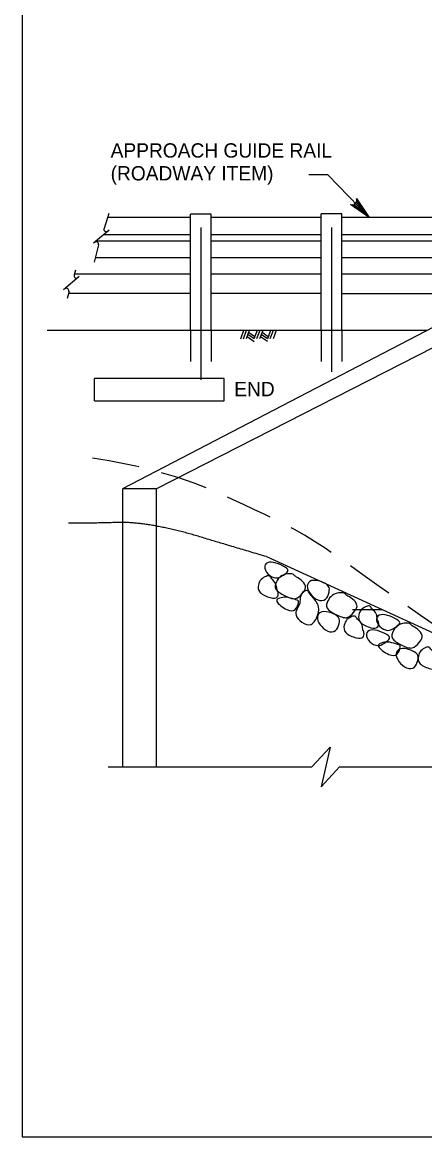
# Model space of a CAD drawing. Extents: x -8 to 75, y -110 to 0.
# Drawn here: x 1.75 to 5.12, y -65.25 to -55.91 of the extents above; entities that cross this region are included whole.
import ezdxf

# ---------------------------------------------------------------- set-up
doc = ezdxf.new("R2010")
doc.units = 0
for name, color, linetype in [('1', 7, 'Continuous'), ('3', 7, 'Continuous'), ('4', 7, 'Continuous'), ('52', 7, 'Continuous'), ('8', 7, 'Continuous')]:
    doc.layers.add(name, color=color, linetype=linetype)

msp = doc.modelspace()

# ---------------------------------------------------------------- linework, layer by layer
at = {"layer": '1'}
msp.add_lwpolyline([(1.75, -65.25), (33.25, -65.25), (33.25, -44.75), (1.75, -44.75)], close=True, dxfattribs=at)
at = {"layer": '3'}
for p, q in [((3.1589, -57.5507), (2.4638, -57.5507)), ((3.1589, -58.4975), (3.1589, -57.5218)), ((3.3319, -57.5218), (3.1589, -57.5218)), ((3.3319, -58.4975), (3.3319, -57.5218)), ((4.2547, -57.5507), (3.3319, -57.5507)), ((4.2547, -58.4975), (4.2547, -57.5187)), ((4.4277, -57.5187), (4.2547, -57.5187)), ((4.4277, -58.4975), (4.4277, -57.5187)), ((5.5604, -57.5493), (4.4277, -57.5493)), ((2.4765, -57.6562), (2.3459, -57.7658)), ((3.1589, -57.6953), (2.43, -57.6953)), ((3.2454, -57.6324), (3.2454, -58.9081)), ((4.2547, -57.6953), (3.3319, -57.6953)), ((4.3412, -57.6324), (4.3412, -58.8434)), ((5.6557, -57.6953), (4.4277, -57.6953)), ((2.3892, -57.7794), (2.353, -57.924)), ((3.1589, -57.7473), (2.368, -57.7473)), ((4.2547, -57.7473), (3.3319, -57.7473)), ((5.6557, -57.7473), (4.4277, -57.7473)), ((3.1589, -57.8887), (2.3618, -57.8887)), ((4.2547, -57.8887), (3.3319, -57.8887)), ((5.5604, -57.8887), (4.4277, -57.8887)), ((2.2269, -58.0451), (2.0963, -58.1547)), ((2.197, -57.9899), (2.1843, -58.0296)), ((3.1589, -58.0253), (2.1856, -58.0253)), ((4.2547, -58.0253), (3.3319, -58.0253)), ((5.6557, -58.0253), (4.4277, -58.0253)), ((2.1382, -58.1836), (3.1589, -58.1836)), ((3.3319, -58.1836), (4.2547, -58.1836)), ((6.0713, -58.1882), (4.4277, -58.1882)), ((5.1392, -58.4975), (1.9597, -58.4975)), ((5.1947, -58.4687), (2.5896, -59.8239)), ((5.5232, -58.4687), (2.8751, -59.8239)), ((3.1589, -58.4975), (3.1589, -58.757)), ((3.3319, -58.4975), (3.3319, -58.757)), ((3.6039, -58.4975), (3.5772, -58.5677)), ((3.6258, -58.4972), (3.5992, -58.5674)), ((3.6513, -58.4967), (3.6247, -58.567)), ((3.6395, -58.5277), (3.6911, -58.5634)), ((3.646, -58.5105), (3.6976, -58.5463)), ((3.7164, -58.4967), (3.6902, -58.566)), ((3.7383, -58.4966), (3.7121, -58.5656)), ((3.7637, -58.4963), (3.7376, -58.5652)), ((3.7519, -58.5272), (3.8035, -58.563)), ((3.7583, -58.5101), (3.81, -58.5459)), ((3.8288, -58.4963), (3.8026, -58.5656)), ((3.8507, -58.4962), (3.8245, -58.5652)), ((3.8761, -58.496), (3.85, -58.5648)), ((4.2547, -58.4975), (4.2547, -58.757)), ((4.4277, -58.4975), (4.4277, -58.757)), ((3.6327, -58.5456), (3.6927, -58.5872)), ((3.7451, -58.5452), (3.8051, -58.5867)), ((2.8751, -59.8239), (2.5896, -59.8239)), ((2.5896, -59.8239), (2.5896, -60.1087)), ((2.8751, -60.1388), (2.8751, -59.8239)), ((2.5896, -60.1087), (2.5896, -62.1527)), ((2.8751, -62.1527), (2.8751, -60.1388)), ((3.7961, -60.3906), (5.4512, -61.1497)), ((4.5171, -60.8332), (4.7611, -60.8332)), ((4.1754, -62.1527), (4.3292, -61.9859)), ((4.3292, -61.9859), (4.2521, -62.3197)), ((2.468, -62.1527), (4.1754, -62.1527)), ((4.2521, -62.3197), (4.4058, -62.1527)), ((4.4058, -62.1527), (5.9737, -62.1527))]:
    msp.add_line(p, q, dxfattribs=at)
for centre, start, end in [((2.4541, -57.6472), 162.14958, 312.14958), ((2.3683, -57.7747), 347.47817, 130.01682), ((2.3683, -57.7748), 130.00281, 130.01682), ((2.2045, -58.036), 162.14958, 312.14958), ((2.1187, -58.1636), 130.00281, 130.01682), ((2.1188, -58.1635), 347.47817, 130.01682)]:
    msp.add_arc(centre, 0.0213, start, end, dxfattribs=at)
for points, degree in [([(3.7961, -60.3906), (3.4549, -60.291), (3.0578, -60.1687), (2.6767, -60.0989), (2.3828, -60.1105), (2.1367, -60.1105)], 2), ([(3.9676, -60.5213), (3.9579, -60.5316), (3.9232, -60.5538), (3.879, -60.5794), (3.7997, -60.5419), (3.7693, -60.4647), (3.8128, -60.4286), (3.8937, -60.4462), (3.9809, -60.4918), (3.9772, -60.511), (3.9676, -60.5213)], 3), ([(3.8827, -60.6612), (3.8853, -60.6732), (3.8975, -60.6879), (3.8913, -60.7369), (3.8376, -60.7436), (3.7218, -60.6936), (3.7256, -60.6234), (3.7461, -60.5793), (3.7965, -60.5511), (3.8227, -60.5498), (3.8346, -60.5744), (3.8816, -60.6157), (3.88, -60.6492), (3.8827, -60.6612)], 3), ([(4.024, -60.5436), (4.0263, -60.5469), (4.0395, -60.5583), (4.103, -60.5951), (4.1347, -60.6523), (4.0947, -60.6943), (4.0465, -60.7595), (3.9434, -60.7194), (3.8546, -60.663), (3.8765, -60.599), (3.9081, -60.554), (3.9722, -60.5297), (4.0261, -60.538), (4.0218, -60.5402), (4.024, -60.5436)], 3), ([(4.3132, -60.6371), (4.3243, -60.6519), (4.3228, -60.6855), (4.2977, -60.7586), (4.224, -60.7639), (4.1541, -60.6991), (4.1262, -60.6337), (4.1649, -60.5802), (4.2558, -60.5964), (4.302, -60.6223), (4.3132, -60.6371)], 3), ([(4.1403, -60.6759), (4.1458, -60.6795), (4.1502, -60.6977), (4.2408, -60.7901), (4.2307, -60.8786), (4.1748, -60.982), (4.0869, -60.9416), (4.0304, -60.8813), (4.0492, -60.8265), (4.0793, -60.7858), (4.0735, -60.7122), (4.117, -60.6761), (4.1347, -60.6722), (4.1403, -60.6759)], 3), ([(4.0423, -60.7526), (4.0591, -60.7583), (4.0713, -60.7625), (4.043, -60.8447), (3.9741, -60.8517), (3.8493, -60.7531), (3.923, -60.7321), (3.9705, -60.7279), (4.0255, -60.7468), (4.0423, -60.7526)], 3), ([(4.455, -60.7028), (4.4573, -60.7062), (4.4705, -60.7176), (4.534, -60.7543), (4.5657, -60.8116), (4.5257, -60.8536), (4.4775, -60.9187), (4.3744, -60.8787), (4.2856, -60.8222), (4.3075, -60.7582), (4.3391, -60.7133), (4.4032, -60.6889), (4.4571, -60.6972), (4.4528, -60.6994), (4.455, -60.7028)], 3), ([(4.3972, -60.8991), (4.4084, -60.9139), (4.4069, -60.9475), (4.3818, -61.0206), (4.3081, -61.0259), (4.2382, -60.9611), (4.2103, -60.8957), (4.249, -60.8422), (4.3399, -60.8585), (4.3861, -60.8843), (4.3972, -60.8991)], 3), ([(4.7237, -60.913), (4.7263, -60.925), (4.7384, -60.9397), (4.7323, -60.9886), (4.6786, -60.9953), (4.5628, -60.9453), (4.5666, -60.8751), (4.5871, -60.8311), (4.6375, -60.8028), (4.6637, -60.8016), (4.6756, -60.8261), (4.7225, -60.8674), (4.721, -60.9009), (4.7237, -60.913)], 3), ([(4.601, -60.9977), (4.6037, -61.0097), (4.6158, -61.0244), (4.6097, -61.0734), (4.5559, -61.0801), (4.4402, -61.0301), (4.4439, -60.9599), (4.4644, -60.9158), (4.5148, -60.8876), (4.541, -60.8863), (4.5529, -60.9109), (4.5999, -60.9522), (4.5984, -60.9857), (4.601, -60.9977)], 3), ([(4.9032, -60.9606), (4.8935, -60.9709), (4.8587, -60.993), (4.8146, -61.0187), (4.7352, -60.9812), (4.7049, -60.904), (4.7484, -60.8678), (4.8293, -60.8854), (4.9165, -60.9311), (4.9128, -60.9502), (4.9032, -60.9606)], 3), ([(5.0017, -60.9571), (5.0039, -60.9605), (5.0172, -60.9718), (5.0807, -61.0086), (5.1124, -61.0659), (5.0722, -61.1079), (5.0242, -61.1731), (4.9211, -61.133), (4.8323, -61.0765), (4.8542, -61.0126), (4.8857, -60.9676), (4.9498, -60.9432), (5.0038, -60.9516), (4.9994, -60.9537), (5.0017, -60.9571)], 3), ([(4.8198, -61.0853), (4.8104, -61.0959), (4.7763, -61.1189), (4.7328, -61.1457), (4.6525, -61.1103), (4.6202, -61.0339), (4.6627, -60.9967), (4.744, -61.0122), (4.8323, -61.0555), (4.8291, -61.0748), (4.8198, -61.0853)], 3), ([(4.8942, -61.1258), (4.9111, -61.1311), (4.9233, -61.1349), (4.8972, -61.2179), (4.8286, -61.2267), (4.7013, -61.1313), (4.7744, -61.1083), (4.8218, -61.103), (4.8773, -61.1204), (4.8942, -61.1258)], 3), ([(5.2224, -61.255), (5.2254, -61.267), (5.2378, -61.2813), (5.233, -61.3305), (5.1795, -61.3386), (5.0625, -61.2916), (5.0644, -61.2212), (5.0838, -61.1767), (5.1334, -61.1472), (5.1596, -61.1452), (5.1721, -61.1695), (5.2201, -61.2095), (5.2195, -61.2431), (5.2224, -61.255)], 3), ([(5.057, -61.2077), (5.0682, -61.2226), (5.0667, -61.2561), (5.0416, -61.3292), (4.9679, -61.3346), (4.898, -61.2697), (4.8701, -61.2042), (4.9088, -61.1508), (4.9997, -61.1671), (5.0458, -61.1929), (5.057, -61.2077)], 3)]:
    msp.add_open_spline(points, degree=degree, dxfattribs=at)
at = {"layer": '4'}
for p, q in [((4.3083, -57.1907), (4.1506, -57.1907)), ((4.6543, -57.5493), (4.3083, -57.1907)), ((3.441, -58.8982), (2.3551, -58.8982)), ((2.3551, -59.0864), (2.3551, -58.8982)), ((3.441, -59.0864), (3.441, -58.8982)), ((2.3551, -59.0864), (3.441, -59.0864))]:
    msp.add_line(p, q, dxfattribs=at)
msp.add_lwpolyline([(4.6543, -57.5493), (4.4997, -57.4393), (4.5168, -57.4427), (4.531, -57.4394), (4.5414, -57.4323), (4.5489, -57.4221), (4.5528, -57.4081), (4.55, -57.3908), (4.6543, -57.5493), (4.5528, -57.4081), (4.5489, -57.4221), (4.6543, -57.5493), (4.5414, -57.4323), (4.531, -57.4394), (4.6543, -57.5493), (4.5168, -57.4427)], dxfattribs=at)
at = {"layer": '52'}
for p, q in [((2.4744, -57.5147), (2.4368, -57.6416)), ((2.1426, -58.1691), (2.1245, -58.2287))]:
    msp.add_line(p, q, dxfattribs=at)
at = {"layer": '8'}
for p, q in [((2.478, -59.5887), (2.3392, -59.566)), ((2.7014, -59.6334), (2.478, -59.5887)), ((2.7259, -59.6394), (2.7014, -59.6334)), ((3.0523, -59.7269), (2.9168, -59.6873)), ((3.1898, -59.7743), (3.0523, -59.7269)), ((3.2894, -59.8137), (3.1898, -59.7743)), ((3.5098, -59.9117), (3.4696, -59.8931)), ((3.6017, -59.9539), (3.5098, -59.9117)), ((3.6903, -59.9948), (3.6017, -59.9539)), ((3.7767, -60.0354), (3.6903, -59.9948)), ((3.8264, -60.0594), (3.7767, -60.0354)), ((4.0287, -60.1632), (4.0017, -60.1488)), ((4.1128, -60.211), (4.0287, -60.1632)), ((4.1981, -60.2628), (4.1128, -60.211)), ((4.2858, -60.3199), (4.1981, -60.2628)), ((4.337, -60.3548), (4.2858, -60.3199)), ((4.6023, -60.5417), (4.4983, -60.4676)), ((4.7395, -60.6394), (4.6023, -60.5417)), ((4.8193, -60.6957), (4.7395, -60.6394)), ((5.0862, -60.8828), (4.9803, -60.8088)), ((5.3042, -61.0325), (5.0862, -60.8828))]:
    msp.add_line(p, q, dxfattribs=at)

# ---------------------------------------------------------------- texts
at = {"layer": '4'}
for s, p in [('APPROACH GUIDE RAIL', (2.4899, -57.0478)), ('(ROADWAY ITEM)', (2.4899, -57.239)), ('END', (3.5252, -59.0468))]:
    msp.add_text(s, height=0.12, dxfattribs=at).set_placement(p)

doc.saveas('drawing.dxf')
